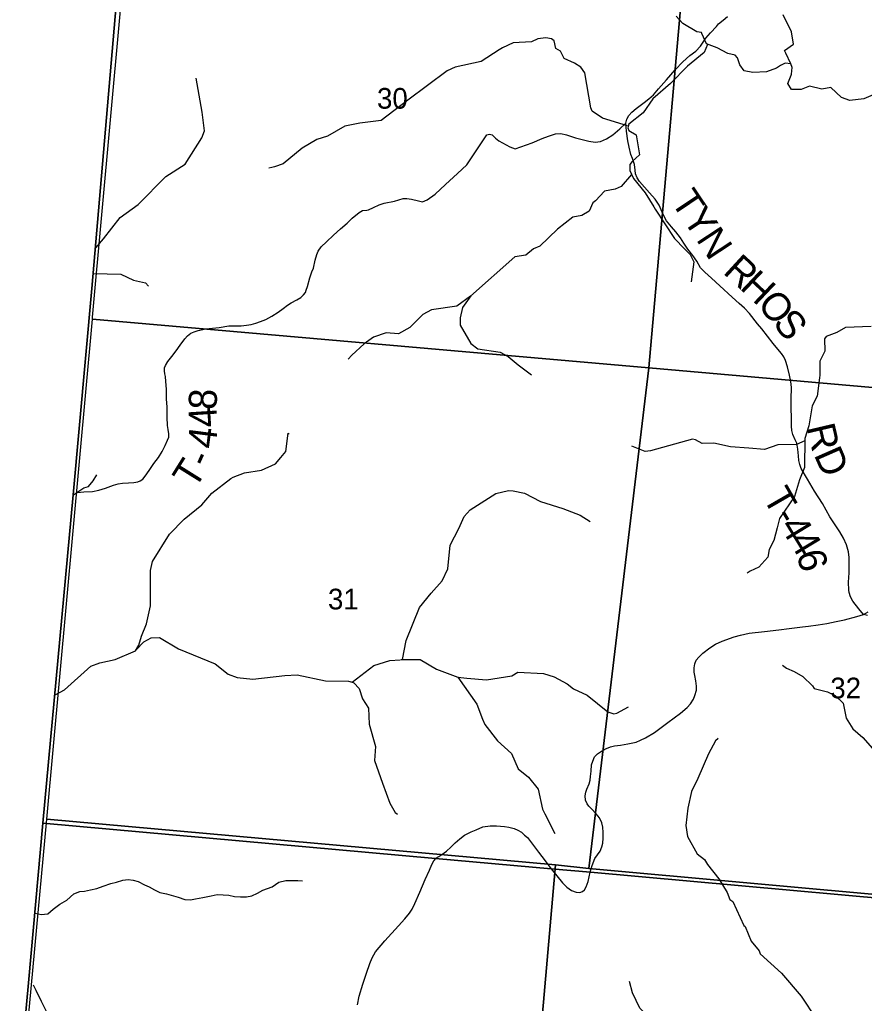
# Model space of a CAD drawing. Extents: x 1878108 to 2183446, y 146837 to 508383.
# Drawn here: x 1981398 to 1990420, y 311060 to 321571 of the extents above; entities that cross this region are included whole.
import ezdxf

# ---------------------------------------------------------------- set-up
doc = ezdxf.new("R2010")
doc.units = 0
for name, color, linetype in [('GM_X_Adjacent_County', 7, 'Continuous'), ('GM_X_County', 7, 'Continuous'), ('GM_X_County_Road', 7, 'Continuous'), ('GM_X_Minor_River', 7, 'Continuous'), ('GM_X_Section', 7, 'Continuous'), ('GM_X_Section_Text', 7, 'Continuous'), ('GM_X_Township', 7, 'Continuous'), ('GM_X_Township_Road', 7, 'Continuous'), ('GM_X_Township_Road_Text', 7, 'Continuous'), ('GM_X_Township_ROW', 7, 'Continuous')]:
    doc.layers.add(name, color=color, linetype=linetype)

msp = doc.modelspace()

# ---------------------------------------------------------------- linework, layer by layer
at = {"layer": 'GM_X_Adjacent_County'}
msp.add_lwpolyline([(1987114, 379254), (1986880, 376990), (1986415, 370630), (1986209, 367496), (1986186, 367140), (1986156, 366752), (1986124, 366354), (1985956, 364228), (1985738, 360944), (1985384, 356640), (1984847, 350030), (1984507, 346000), (1984436, 345173), (1984423, 345015), (1984007, 340156), (1983804, 337792), (1983031, 328758), (1982963, 327965), (1982896, 327174), (1982170, 318699), (1981968, 316494), (1981647, 312985), (1981491, 311280), (1981414, 310431)], dxfattribs=at)
at = {"layer": 'GM_X_County'}
msp.add_lwpolyline([(1981414, 310431), (1981491, 311280), (1981647, 312985), (1981968, 316494), (1982170, 318699), (1982896, 327174), (1982963, 327965), (1983031, 328758), (1983804, 337792), (1984007, 340156), (1984423, 345015), (1984436, 345173), (1984507, 346000), (1984847, 350030)], dxfattribs=at)
at = {"layer": 'GM_X_County_Road'}
for points in [[(1987469, 312361), (1987469, 312362), (1987492, 312460), (1987513, 312532), (1987543, 312606), (1987598, 312686), (1987618, 312733), (1987626, 312770), (1987631, 312826), (1987630, 312885), (1987627, 312943), (1987617, 312990), (1987593, 313041), (1987557, 313083), (1987506, 313139), (1987478, 313166), (1987459, 313192), (1987443, 313230), (1987438, 313277), (1987444, 313317), (1987456, 313347), (1987480, 313404), (1987492, 313446), (1987497, 313484), (1987502, 313541), (1987507, 313608), (1987519, 313647), (1987540, 313692), (1987570, 313727), (1987603, 313748), (1987648, 313774), (1987708, 313800), (1987753, 313810), (1987815, 313819), (1987896, 313832), (1987982, 313852), (1988030, 313872), (1988082, 313897), (1988179, 313955), (1988323, 314059), (1988458, 314161), (1988527, 314220), (1988565, 314261), (1988597, 314309), (1988611, 314349), (1988627, 314406), (1988627, 314450), (1988621, 314507), (1988610, 314563), (1988604, 314600), (1988602, 314646), (1988609, 314689), (1988625, 314726), (1988652, 314759), (1988695, 314800), (1988772, 314860), (1988832, 314898), (1988903, 314930), (1989030, 314976), (1989099, 314995), (1989191, 315016), (1989353, 315033), (1989507, 315052), (1989618, 315066), (1989761, 315083), (1989824, 315091), (1989927, 315104), (1990019, 315119), (1990119, 315140), (1990208, 315158), (1990340, 315194), (1990411, 315215), (1990463, 315243)], [(1990454, 315203), (1990411, 315215)], [(1985821, 312583), (1985822, 312584), (1985843, 312608), (1985845, 312611), (1985874, 312629), (1985908, 312650), (1985956, 312686), (1986003, 312729), (1986049, 312774), (1986100, 312819), (1986151, 312856), (1986221, 312893), (1986276, 312915), (1986345, 312945), (1986424, 312957), (1986492, 312956), (1986577, 312948), (1986625, 312941), (1986682, 312927), (1986720, 312911), (1986759, 312888), (1986792, 312858), (1986822, 312831), (1986865, 312775), (1986940, 312675), (1986976, 312628)], [(1986976, 312628), (1987075, 312498), (1987197, 312348), (1987203, 312341)], [(1985006, 311045), (1985026, 311137), (1985062, 311264), (1985104, 311383), (1985140, 311487), (1985165, 311546), (1985200, 311609), (1985297, 311728), (1985445, 311889), (1985514, 311963), (1985563, 312022), (1985590, 312067), (1985618, 312126), (1985673, 312249), (1985731, 312382), (1985775, 312484), (1985800, 312543), (1985821, 312583)], [(1987203, 312341), (1987243, 312301), (1987293, 312266), (1987344, 312246), (1987382, 312243), (1987411, 312254), (1987431, 312272), (1987451, 312304), (1987469, 312361)], [(1981544, 311256), (1981572, 311200), (1981629, 311083), (1981722, 310897), (1981825, 310702), (1981872, 310621), (1981924, 310525), (1981967, 310431), (1981983, 310401), (1982010, 310379), (1982059, 310363), (1982114, 310345), (1982148, 310329), (1982191, 310278), (1982241, 310205), (1982305, 310120), (1982335, 310082), (1982364, 310052), (1982401, 310019), (1982466, 309970), (1982525, 309923), (1982602, 309843), (1982662, 309770)]]:
    msp.add_lwpolyline(points, dxfattribs=at)
at = {"layer": 'GM_X_Minor_River'}
for points in [[(1990646, 320826), (1990414, 320725), (1990264, 320709), (1990176, 320741), (1990064, 320845), (1989966, 320827), (1989836, 320860), (1989746, 320824), (1989642, 320826), (1989602, 320890), (1989638, 320978), (1989642, 320990), (1989648, 321061), (1989634, 321099), (1989574, 321105), (1989524, 321083), (1989484, 321052), (1989376, 321012), (1989228, 321008), (1989138, 321024), (1989092, 321088), (1989066, 321162), (1989042, 321192), (1988964, 321208), (1988848, 321270), (1988736, 321312), (1988684, 321422), (1988680, 321434), (1988630, 321440), (1988482, 321532), (1988412, 321610)], [(1989634, 321099), (1989583, 321213), (1989569, 321241), (1989663, 321311), (1989643, 321441), (1989553, 321623)], [(1987890, 320436), (1987624, 320520), (1987512, 320594), (1987500, 320628), (1987434, 321002), (1987392, 321062), (1987326, 321106), (1987214, 321156), (1987174, 321234), (1987124, 321262), (1987106, 321344), (1987080, 321368), (1987020, 321378), (1986932, 321368), (1986864, 321333), (1986670, 321325), (1986554, 321271), (1986521, 321249), (1986329, 321124), (1986051, 321063), (1985965, 321025), (1985546, 320710), (1985259, 320495), (1985033, 320465), (1984873, 320432), (1984688, 320326), (1984574, 320290), (1984416, 320199), (1984214, 320032), (1984121, 319998), (1984091, 319990), (1984059, 319984)], [(1988744, 321305), (1988708, 321219), (1988530, 321074), (1988351, 320890), (1988163, 320725), (1988058, 320577), (1987904, 320454), (1987894, 320414), (1987906, 320386), (1987982, 320340), (1988018, 320126), (1987942, 320056), (1987916, 320022), (1987914, 319958), (1987954, 319874), (1988080, 319722), (1988173, 319570), (1988187, 319546), (1988393, 319232), (1988499, 319122), (1988561, 319060), (1988599, 318982), (1988571, 318769)], [(1982211, 319133), (1982293, 319229), (1982471, 319458), (1982665, 319597), (1982960, 319896), (1983166, 320028), (1983343, 320310), (1983371, 320382), (1983347, 320581), (1983282, 320946)], [(1987933, 319918), (1987823, 319787), (1987759, 319759), (1987645, 319739), (1987549, 319634), (1987519, 319614), (1987483, 319526), (1987402, 319480), (1987308, 319462), (1987144, 319333), (1986956, 319151), (1986887, 319124), (1986805, 319056), (1986687, 319036), (1986214, 318616)], [(1982188, 318858), (1982480, 318851), (1982613, 318789), (1982741, 318760), (1982773, 318724)], [(1986214, 318616), (1986069, 318509), (1985796, 318471), (1985706, 318421), (1985564, 318281), (1985445, 318213), (1985313, 318226), (1985179, 318177), (1985078, 318107), (1984945, 317986), (1984906, 317944)], [(1986218, 318621), (1986129, 318494), (1986103, 318384), (1986104, 318305), (1986219, 318110), (1986293, 318055), (1986530, 318017), (1986617, 317971), (1986724, 317883), (1986865, 317775)], [(1990492, 318294), (1990220, 318280), (1990126, 318227), (1990012, 318186), (1989995, 318161), (1989998, 318028), (1989944, 317923), (1989944, 317774), (1989940, 317744), (1989917, 317549), (1989863, 317446), (1989829, 317231), (1989785, 317095), (1989782, 316786), (1989727, 316655), (1989673, 316477), (1989514, 316241), (1989491, 316142), (1989454, 316006), (1989405, 315910), (1989389, 315827), (1989295, 315721), (1989200, 315677), (1989170, 315655)], [(1981777, 314357), (1981876, 314410), (1982159, 314664), (1982256, 314700), (1982419, 314733), (1982636, 314828), (1982670, 314887), (1982699, 314985), (1982752, 315114), (1982797, 315308), (1982797, 315686), (1982816, 315782), (1982998, 316073), (1983154, 316235), (1983343, 316387), (1983452, 316513), (1983652, 316668), (1983679, 316682), (1983798, 316728), (1983981, 316756), (1984131, 316826), (1984189, 316893), (1984242, 316958), (1984265, 317153), (1984276, 317145)], [(1989785, 317072), (1989695, 317033), (1989495, 317027), (1989353, 316978), (1989188, 316993), (1988990, 317007), (1988814, 317045), (1988687, 317041), (1988617, 317080), (1988586, 317088), (1988137, 316964), (1988078, 316958), (1988026, 316978), (1987938, 317014)], [(1981972, 316494), (1982030, 316532), (1982082, 316568), (1982132, 316584), (1982184, 316642), (1982222, 316708)], [(1985488, 314733), (1985526, 314937), (1985670, 315288), (1985795, 315442), (1985911, 315575), (1985972, 315704), (1985997, 315955), (1986088, 316132), (1986147, 316263), (1986212, 316335), (1986483, 316507), (1986620, 316540), (1986668, 316537), (1986789, 316513), (1986961, 316423), (1987201, 316346), (1987387, 316277), (1987493, 316207)], [(1982639, 314833), (1982725, 314921), (1982802, 314964), (1982891, 314968), (1983093, 314848), (1983486, 314686), (1983625, 314576), (1983721, 314543), (1983889, 314524), (1984231, 314563), (1984362, 314570), (1984665, 314507), (1984910, 314503), (1984949, 314492), (1985182, 314669), (1985353, 314724), (1985461, 314732)], [(1985471, 314733), (1985675, 314734), (1985850, 314632), (1986080, 314546), (1986173, 314535), (1986385, 314517), (1986657, 314561), (1986720, 314597), (1986994, 314584), (1987108, 314548), (1987248, 314474), (1987314, 314420), (1987460, 314351), (1987679, 314174), (1987744, 314155), (1987777, 314161), (1987902, 314229)], [(1989546, 314675), (1989589, 314642), (1989671, 314607), (1989765, 314551), (1989866, 314451), (1989886, 314423), (1990026, 314389), (1990108, 314349), (1990194, 314266), (1990227, 314106), (1990299, 313992), (1990404, 313900), (1990582, 313696)], [(1986080, 314546), (1986281, 314257), (1986342, 314096), (1986366, 314038), (1986503, 313863), (1986652, 313729), (1986722, 313567), (1986832, 313477), (1986938, 313349), (1986983, 313133), (1987008, 313083), (1987116, 312874)], [(1984941, 314495), (1984969, 314485), (1985023, 314425), (1985059, 314314), (1985125, 314213), (1985133, 314043), (1985199, 313803), (1985189, 313653), (1985273, 313412), (1985351, 313200), (1985408, 313099), (1985433, 313081)], [(1988861, 313889), (1988830, 313865), (1988757, 313725), (1988643, 313464), (1988574, 313324), (1988534, 313144), (1988515, 312960), (1988533, 312842), (1988636, 312658), (1988712, 312596), (1988746, 312545), (1988867, 312389), (1988955, 312243), (1988983, 312171), (1989015, 312147), (1989132, 311893), (1989146, 311881), (1989211, 311723), (1989299, 311619), (1989307, 311587), (1989536, 311382), (1989747, 311136), (1989905, 310894)], [(1981563, 312024), (1981628, 312008), (1981698, 312015), (1981757, 312067), (1981827, 312119), (1981903, 312163), (1981977, 312229), (1982039, 312253), (1982089, 312259), (1982153, 312273), (1982223, 312287), (1982291, 312311), (1982371, 312339), (1982431, 312355), (1982499, 312375), (1982558, 312383), (1982610, 312376), (1982664, 312360), (1982730, 312327), (1982780, 312305), (1982838, 312271), (1982896, 312245), (1982968, 312229), (1983040, 312209), (1983092, 312195), (1983162, 312171), (1983224, 312167), (1983278, 312177), (1983356, 312192), (1983442, 312210), (1983507, 312222), (1983571, 312220), (1983633, 312214), (1983693, 312202), (1983757, 312198), (1983821, 312196), (1983879, 312210), (1983937, 312238), (1983995, 312270), (1984045, 312286), (1984095, 312306), (1984167, 312356), (1984241, 312372), (1984315, 312372), (1984369, 312374), (1984420, 312370)], [(1988707, 310676), (1988437, 310726), (1988277, 310803), (1988094, 310941), (1988024, 311009), (1987945, 311171), (1987913, 311293)]]:
    msp.add_lwpolyline(points, dxfattribs=at)
at = {"layer": 'GM_X_Section'}
for points in [[(1982664, 323752), (1988594, 323225), (1988119, 317849), (1982175, 318370), (1982177, 318392), (1982660, 323706)], [(1988594, 323225), (1993909, 322781), (1993424, 317385), (1988119, 317849)], [(1982175, 318370), (1988119, 317849), (1987478, 312502), (1987122, 312538), (1981689, 313028)], [(1993424, 317385), (1992928, 312010), (1992620, 312034), (1987478, 312502), (1988119, 317849)], [(1987122, 312538), (1986650, 307162), (1981193, 307678), (1981689, 313028)], [(1987478, 312502), (1992620, 312034), (1992094, 306704), (1986650, 307162), (1987122, 312538)]]:
    msp.add_lwpolyline(points, close=True, dxfattribs=at)
at = {"layer": 'GM_X_Township'}
for points in [[(2005605, 311070), (2000862, 311389), (1998407, 311570), (1997006, 311701), (1996554, 311735), (1996485, 311731), (1992576, 312003), (1992305, 312028), (1987495, 312460), (1987075, 312498), (1985839, 312609), (1981647, 312985), (1981968, 316494), (1982170, 318699), (1982896, 327174), (1982963, 327965), (1983031, 328758), (1983804, 337792)], [(1981414, 310431), (1981491, 311280), (1981647, 312985), (1985839, 312609), (1987075, 312498), (1987495, 312460), (1992305, 312028), (1992576, 312003), (1996485, 311731), (1996554, 311735), (1997006, 311701), (1998407, 311570), (2000862, 311389), (2005605, 311070), (2007099, 310961)]]:
    msp.add_lwpolyline(points, dxfattribs=at)
at = {"layer": 'GM_X_Township_Road'}
for points in [[(1987874, 320466), (1987874, 320466), (1987884, 320508), (1987904, 320547), (1987936, 320583), (1987984, 320621), (1988070, 320685), (1988120, 320724), (1988170, 320768), (1988222, 320832), (1988307, 320927), (1988400, 321036), (1988481, 321121), (1988556, 321189), (1988622, 321233), (1988671, 321288), (1988728, 321375), (1988777, 321431), (1988842, 321499), (1988864, 321525), (1988913, 321565), (1988959, 321604)], [(1990411, 315215), (1990362, 315275), (1990299, 315357), (1990274, 315403), (1990259, 315449), (1990254, 315475), (1990253, 315561), (1990258, 315660), (1990259, 315704), (1990260, 315755), (1990257, 315824), (1990250, 315884), (1990229, 315959), (1990198, 316029), (1990160, 316097), (1990108, 316172), (1990052, 316258), (1989973, 316401), (1989889, 316533), (1989815, 316660), (1989747, 316774), (1989733, 316818), (1989722, 316861), (1989717, 316911), (1989712, 316983), (1989698, 317046), (1989683, 317083), (1989656, 317138), (1989647, 317182), (1989641, 317226), (1989643, 317309), (1989640, 317425), (1989639, 317515), (1989641, 317642), (1989636, 317706), (1989623, 317771), (1989600, 317862), (1989578, 317929), (1989560, 317968), (1989537, 318003), (1989496, 318050), (1989448, 318111), (1989324, 318267), (1989281, 318322), (1989195, 318432), (1989140, 318489), (1989085, 318539), (1989008, 318606), (1988878, 318727), (1988789, 318808), (1988716, 318873), (1988671, 318920), (1988630, 318990), (1988590, 319052), (1988537, 319118), (1988494, 319182), (1988456, 319239), (1988408, 319304), (1988360, 319359), (1988308, 319423), (1988272, 319488), (1988228, 319589), (1988185, 319652), (1988126, 319721), (1988073, 319780), (1988019, 319843), (1987995, 319880), (1987978, 319923), (1987972, 319964), (1987964, 320023), (1987944, 320087), (1987927, 320131), (1987909, 320209), (1987895, 320278), (1987881, 320380), (1987874, 320466)], [(1982015, 316518), (1982085, 316525), (1982175, 316530), (1982243, 316543), (1982315, 316565), (1982399, 316598), (1982450, 316611), (1982497, 316618), (1982560, 316622), (1982619, 316625), (1982659, 316634), (1982687, 316642), (1982715, 316662), (1982750, 316709), (1982794, 316775), (1982833, 316828), (1982882, 316893), (1982920, 316958), (1982951, 317021), (1982978, 317076), (1982991, 317111), (1982993, 317146), (1982983, 317191), (1982978, 317235), (1982973, 317322), (1982973, 317435), (1982968, 317515), (1982968, 317623), (1982960, 317703), (1982955, 317757), (1982949, 317787), (1982946, 317817), (1982945, 317849), (1982955, 317877), (1982981, 317918), (1983023, 317971), (1983071, 318032), (1983113, 318092), (1983161, 318160), (1983192, 318194), (1983227, 318220), (1983261, 318237), (1983304, 318249), (1983385, 318268), (1983528, 318283), (1983632, 318298), (1983710, 318300), (1983765, 318300), (1983822, 318307), (1983870, 318315), (1983922, 318329), (1983971, 318345), (1984026, 318367), (1984090, 318402), (1984159, 318447), (1984213, 318483), (1984259, 318521), (1984297, 318545), (1984360, 318576), (1984403, 318604), (1984429, 318629), (1984450, 318656), (1984459, 318679), (1984473, 318721), (1984498, 318812), (1984519, 318875), (1984536, 318917), (1984555, 319001), (1984574, 319061), (1984587, 319096), (1984620, 319144), (1984675, 319196), (1984752, 319270), (1984826, 319337), (1984895, 319398), (1984948, 319449), (1985025, 319512), (1985061, 319531), (1985108, 319536)]]:
    msp.add_lwpolyline(points, dxfattribs=at)
at = {"layer": 'GM_X_Township_ROW'}
msp.add_lwpolyline([(1985108, 319536), (1985125, 319538), (1985179, 319563), (1985238, 319594), (1985292, 319611), (1985402, 319631), (1985496, 319659), (1985534, 319660), (1985583, 319654), (1985658, 319634), (1985700, 319626), (1985751, 319645), (1985836, 319708), (1985946, 319808), (1986074, 319929), (1986174, 320020), (1986311, 320223), (1986387, 320342), (1986416, 320348), (1986445, 320339), (1986480, 320306), (1986517, 320275), (1986634, 320212), (1986691, 320190), (1986753, 320212), (1986871, 320255), (1986981, 320303), (1987046, 320328), (1987123, 320352), (1987179, 320354), (1987240, 320339), (1987334, 320310), (1987478, 320272), (1987545, 320263), (1987601, 320269), (1987665, 320298), (1987735, 320342), (1987810, 320404), (1987874, 320466)], dxfattribs=at)

# ---------------------------------------------------------------- texts
at = {"layer": 'GM_X_Section_Text'}
for s, p in [('30', (1985215, 320620)), ('31', (1984691, 315269)), ('32', (1990057, 314319))]:
    msp.add_text(s, height=221, rotation=0, dxfattribs=at).set_placement(p)
at = {"layer": 'GM_X_Township_Road_Text'}
for s, rotation, p in [('T', 303.7905, (1988347, 319629)), ('Y', 303.7866, (1988472, 319443)), ('N', 303.2925, (1988618, 319224)), ('R', 317.4777, (1988901, 318867)), ('H', 316.5959, (1989081, 318702)), ('O', 309.6125, (1989267, 318527)), ('S', 308.9867, (1989434, 318325)), ('8', 87.5352, (1983500, 317398)), ('4', 93.5666, (1983512, 317222)), ('R', 283.2089, (1989803, 317219)), ('4', 82.7682, (1983486, 316977)), ('-', 65.6141, (1983409, 316771)), ('D', 293.7111, (1989878, 316924)), ('T', 58.0587, (1983270, 316543)), ('T', 299.9939, (1989330, 316466)), ('-', 301.2753, (1989446, 316266)), ('4', 301.3072, (1989510, 316160)), ('4', 301.2436, (1989606, 316003)), ('6', 285.2417, (1989693, 315865))]:
    msp.add_text(s, height=300, rotation=rotation, dxfattribs=at).set_placement(p)

doc.saveas('drawing.dxf')
